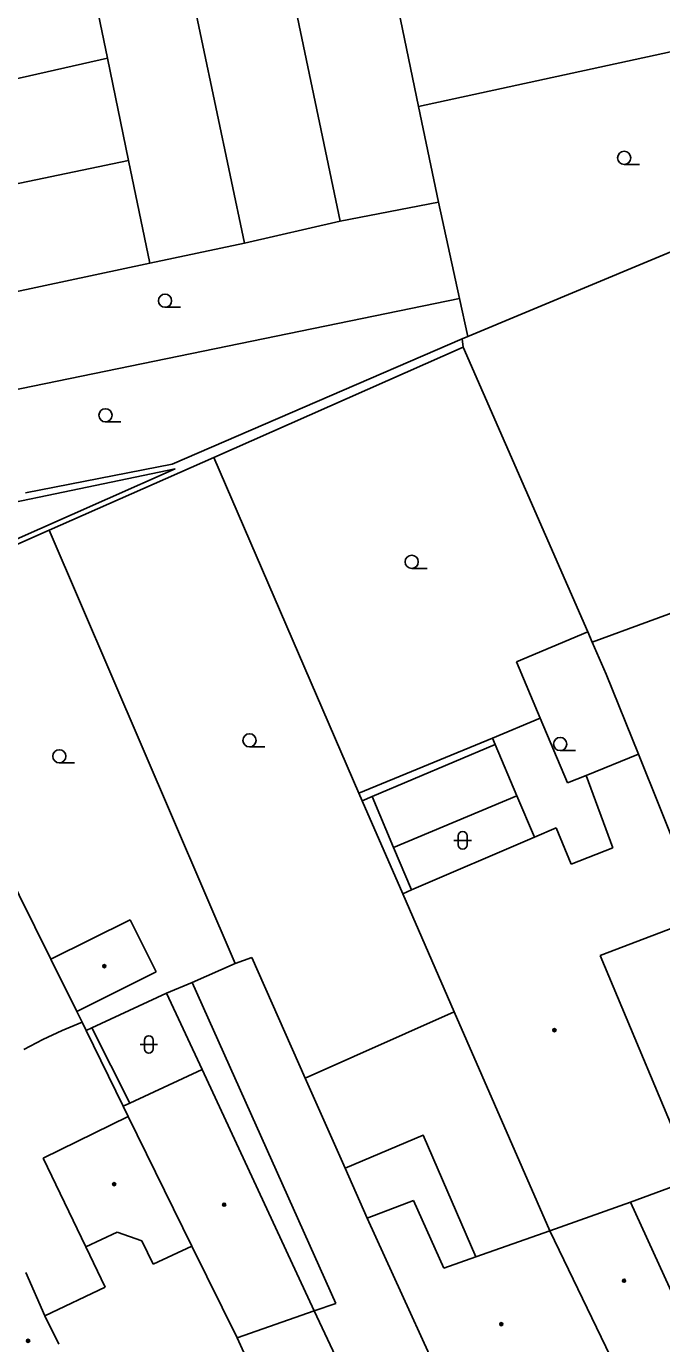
# Model space of a CAD drawing. Extents: x -596229 to -595156, y -1161237 to -1159376.
# Drawn here: x -595869.1 to -595832.9, y -1161129.3 to -1161054.1 of the extents above; entities that cross this region are included whole.
import ezdxf

# ---------------------------------------------------------------- set-up
doc = ezdxf.new("R2010")
doc.units = 0
for name, color, linetype in [('DOP - budovy nerozlisene - VP', 7, 'Continuous'), ('DOP - kresba z DSPS bez souradnic', 7, 'Continuous'), ('DOP - rozhrani ploch obecne', 7, 'Continuous'), ('Level 36', 7, 'Continuous'), ('Level 39', 7, 'Continuous'), ('TM - budovy zdene_ betonove - VP', 7, 'Continuous'), ('TM - letecke snimky - pomocna linie', 7, 'Continuous')]:
    doc.layers.add(name, color=color, linetype=linetype)

msp = doc.modelspace()

# ---------------------------------------------------------------- linework, layer by layer
at = {"layer": 'DOP - budovy nerozlisene - VP'}
for points in [[(-595867.76, -1161107.34), (-595863.23, -1161105.09)], [(-595863.23, -1161105.09), (-595861.75, -1161108.07)], [(-595866.28, -1161110.32), (-595867.76, -1161107.34)], [(-595861.75, -1161108.07), (-595866.28, -1161110.32)]]:
    msp.add_lwpolyline(points, dxfattribs=at)
at = {"layer": 'DOP - kresba z DSPS bez souradnic'}
for points in [[(-595876.75, -1161082.7), (-595860.66, -1161079.35)], [(-595860.66, -1161079.35), (-595876.12, -1161086.2)], [(-595842.41, -1161095.09), (-595849.43, -1161098.06)], [(-595842.57, -1161094.72), (-595842.41, -1161095.09)], [(-595842.41, -1161095.09), (-595841.17, -1161098.01)], [(-595849.43, -1161098.06), (-595849.99, -1161098.3)], [(-595848.21, -1161100.97), (-595849.43, -1161098.06)], [(-595841.17, -1161098.01), (-595840.16, -1161100.38)], [(-595847.19, -1161103.39), (-595848.21, -1161100.97)], [(-595863.25, -1161115.56), (-595865.41, -1161111.26)]]:
    msp.add_lwpolyline(points, dxfattribs=at)
at = {"layer": 'DOP - rozhrani ploch obecne'}
for points in [[(-595856.12, -1161041.96), (-595851.25, -1161065.23)], [(-595861.62, -1161043.17), (-595856.7, -1161066.47)], [(-595864.52, -1161055.92), (-595865.68, -1161050.3)], [(-595847.92, -1161053.16), (-595846.78, -1161058.68)], [(-595846.78, -1161058.68), (-595826.1, -1161054.18)], [(-595881.91, -1161059.85), (-595864.52, -1161055.92)], [(-595863.32, -1161061.75), (-595864.52, -1161055.92)], [(-595846.78, -1161058.68), (-595845.65, -1161064.13)], [(-595880.57, -1161065.36), (-595863.32, -1161061.75)], [(-595863.32, -1161061.75), (-595862.1, -1161067.62)], [(-595851.25, -1161065.23), (-595845.65, -1161064.13)], [(-595845.65, -1161064.13), (-595844.44, -1161069.64)], [(-595856.7, -1161066.47), (-595851.25, -1161065.23)], [(-595843.96, -1161071.81), (-595830.21, -1161066.06)], [(-595862.1, -1161067.62), (-595856.7, -1161066.47)], [(-595862.1, -1161067.62), (-595879.14, -1161071.25)], [(-595844.44, -1161069.64), (-595877.87, -1161076.5)], [(-595843.96, -1161071.81), (-595844.44, -1161069.64)], [(-595860.83, -1161079.08), (-595844.29, -1161071.94)], [(-595844.29, -1161071.94), (-595843.96, -1161071.81)], [(-595844.24, -1161072.41), (-595844.29, -1161071.94)], [(-595858.45, -1161078.7), (-595844.24, -1161072.41)], [(-595844.24, -1161072.41), (-595837.13, -1161088.66)], [(-595867.84, -1161082.86), (-595858.45, -1161078.7)], [(-595850.18, -1161097.86), (-595858.45, -1161078.7)], [(-595869.2, -1161080.72), (-595860.83, -1161079.08)], [(-595877.72, -1161087.23), (-595867.84, -1161082.86)], [(-595867.84, -1161082.86), (-595857.24, -1161107.59)], [(-595867.76, -1161107.34), (-595877.72, -1161087.23)], [(-595837.13, -1161088.66), (-595841.2, -1161090.37)], [(-595837.13, -1161088.66), (-595836.87, -1161089.25)], [(-595841.2, -1161090.37), (-595839.84, -1161093.59)], [(-595839.84, -1161093.59), (-595842.57, -1161094.72)], [(-595842.57, -1161094.72), (-595850.18, -1161097.86)], [(-595849.99, -1161098.3), (-595850.18, -1161097.86)], [(-595847.68, -1161103.6), (-595849.99, -1161098.3)], [(-595861.15, -1161109.28), (-595859.7, -1161108.66)], [(-595865.41, -1161111.26), (-595861.15, -1161109.28)], [(-595859.12, -1161113.64), (-595861.15, -1161109.28)], [(-595865.97, -1161110.94), (-595866.28, -1161110.32)], [(-595853.25, -1161114.12), (-595844.74, -1161110.34)], [(-595865.74, -1161111.41), (-595865.97, -1161110.94)], [(-595865.74, -1161111.41), (-595865.41, -1161111.26)], [(-595863.63, -1161115.73), (-595865.74, -1161111.41)]]:
    msp.add_lwpolyline(points, dxfattribs=at)
at = {"layer": 'Level 36'}
for p, q in [((-595835.05, -1161061.985), (-595834.175, -1161061.985)), ((-595861.24, -1161070.135), (-595860.365, -1161070.135)), ((-595864.64, -1161076.675), (-595863.765, -1161076.675)), ((-595847.17, -1161085.035), (-595846.295, -1161085.035)), ((-595856.42, -1161095.225), (-595855.545, -1161095.225)), ((-595838.7, -1161095.435), (-595837.825, -1161095.435)), ((-595867.27, -1161096.135), (-595866.395, -1161096.135)), ((-595844.766, -1161100.556), (-595843.766, -1161100.556)), ((-595844.516, -1161100.306), (-595844.516, -1161100.806)), ((-595844.016, -1161100.306), (-595844.016, -1161100.806)), ((-595862.416, -1161111.956), (-595862.416, -1161112.456)), ((-595861.916, -1161111.956), (-595861.916, -1161112.456)), ((-595862.666, -1161112.206), (-595861.666, -1161112.206))]:
    msp.add_line(p, q, dxfattribs=at)
for centre in [(-595835.05, -1161061.61), (-595861.24, -1161069.76), (-595864.64, -1161076.3), (-595847.17, -1161084.66), (-595856.42, -1161094.85), (-595838.7, -1161095.06), (-595867.27, -1161095.76)]:
    msp.add_circle(centre, 0.375, dxfattribs=at)
for centre, start, end in [((-595844.266, -1161100.306), 0, 180), ((-595844.266, -1161100.806), 180, 0), ((-595862.166, -1161111.956), 0, 180), ((-595862.166, -1161112.456), 180, 0)]:
    msp.add_arc(centre, 0.25, start, end, dxfattribs=at)
at = {"layer": 'Level 39'}
for centre, radius in [((-595864.7, -1161107.74), 0.09), ((-595864.7, -1161107.74), 0.0398), ((-595839.03, -1161111.39), 0.09), ((-595839.03, -1161111.39), 0.0398), ((-595864.14, -1161120.18), 0.09), ((-595864.14, -1161120.18), 0.0398), ((-595857.87, -1161121.35), 0.09), ((-595857.87, -1161121.35), 0.0398), ((-595835.06, -1161125.69), 0.09), ((-595835.06, -1161125.69), 0.0398), ((-595842.06, -1161128.17), 0.09), ((-595842.06, -1161128.17), 0.0398), ((-595869.05, -1161129.12), 0.09), ((-595869.05, -1161129.12), 0.0398)]:
    msp.add_circle(centre, radius, dxfattribs=at)
at = {"layer": 'TM - budovy zdene_ betonove - VP'}
for points in [[(-595830.45, -1161086.89), (-595836.87, -1161089.25)], [(-595836.87, -1161089.25), (-595836.08, -1161091.08)], [(-595836.08, -1161091.08), (-595834.24, -1161095.63)], [(-595834.24, -1161095.63), (-595837.22, -1161096.85)], [(-595834.24, -1161095.63), (-595830.52, -1161104.89)], [(-595835.7, -1161100.98), (-595837.22, -1161096.85)], [(-595840.16, -1161100.38), (-595838.93, -1161099.85)], [(-595838.93, -1161099.85), (-595838.08, -1161101.91)], [(-595847.19, -1161103.39), (-595840.16, -1161100.38)], [(-595838.08, -1161101.91), (-595835.7, -1161100.98)], [(-595847.68, -1161103.6), (-595847.19, -1161103.39)], [(-595844.74, -1161110.34), (-595847.68, -1161103.6)], [(-595830.52, -1161104.89), (-595836.42, -1161107.12)], [(-595857.24, -1161107.59), (-595856.29, -1161107.25)], [(-595856.29, -1161107.25), (-595853.25, -1161114.12)], [(-595836.42, -1161107.12), (-595831.08, -1161119.88)], [(-595859.7, -1161108.66), (-595857.24, -1161107.59)], [(-595851.5, -1161126.98), (-595859.7, -1161108.66)], [(-595839.29, -1161122.85), (-595844.74, -1161110.34)], [(-595863.25, -1161115.56), (-595859.12, -1161113.64)], [(-595859.12, -1161113.64), (-595852.73, -1161127.41)], [(-595853.25, -1161114.12), (-595850.97, -1161119.27)], [(-595863.63, -1161115.73), (-595863.25, -1161115.56)], [(-595863.34, -1161116.32), (-595863.63, -1161115.73)], [(-595868.19, -1161118.69), (-595863.34, -1161116.32)], [(-595859.71, -1161123.71), (-595863.34, -1161116.32)], [(-595865.76, -1161123.76), (-595868.19, -1161118.69)], [(-595850.97, -1161119.27), (-595849.72, -1161122.11)], [(-595834.7, -1161121.21), (-595831.08, -1161119.88)], [(-595849.72, -1161122.11), (-595847.06, -1161121.11)], [(-595847.06, -1161121.11), (-595845.34, -1161124.97)], [(-595839.29, -1161122.85), (-595834.7, -1161121.21)], [(-595834.7, -1161121.21), (-595830.86, -1161129.62)], [(-595849.72, -1161122.11), (-595844.17, -1161134.26)], [(-595863.97, -1161122.92), (-595865.76, -1161123.76)], [(-595862.56, -1161123.41), (-595863.97, -1161122.92)], [(-595843.51, -1161124.33), (-595839.29, -1161122.85)], [(-595835.3, -1161131.12), (-595839.29, -1161122.85)], [(-595864.65, -1161126.06), (-595865.76, -1161123.76)], [(-595861.92, -1161124.75), (-595862.56, -1161123.41)], [(-595859.71, -1161123.71), (-595861.92, -1161124.75)], [(-595857.13, -1161128.95), (-595859.71, -1161123.71)], [(-595845.34, -1161124.97), (-595843.51, -1161124.33)], [(-595868.1, -1161127.69), (-595864.65, -1161126.06)], [(-595852.73, -1161127.41), (-595851.5, -1161126.98)], [(-595867.3, -1161129.31), (-595868.1, -1161127.69)], [(-595857.13, -1161128.95), (-595852.73, -1161127.41)], [(-595848.76, -1161135.86), (-595852.73, -1161127.41)], [(-595853.26, -1161137.44), (-595857.13, -1161128.95)]]:
    msp.add_lwpolyline(points, dxfattribs=at)
at = {"layer": 'TM - letecke snimky - pomocna linie'}
for points in [[(-595839.84, -1161093.59), (-595838.28, -1161097.28)], [(-595837.22, -1161096.85), (-595838.28, -1161097.28)], [(-595848.21, -1161100.97), (-595841.17, -1161098.01)], [(-595865.97, -1161110.94), (-595867.1, -1161111.41), (-595868.21, -1161111.93), (-595869.29, -1161112.5)], [(-595843.51, -1161124.33), (-595846.52, -1161117.38), (-595850.97, -1161119.27)], [(-595869.18, -1161125.21), (-595868.1, -1161127.69)]]:
    msp.add_lwpolyline(points, dxfattribs=at)

doc.saveas('drawing.dxf')
